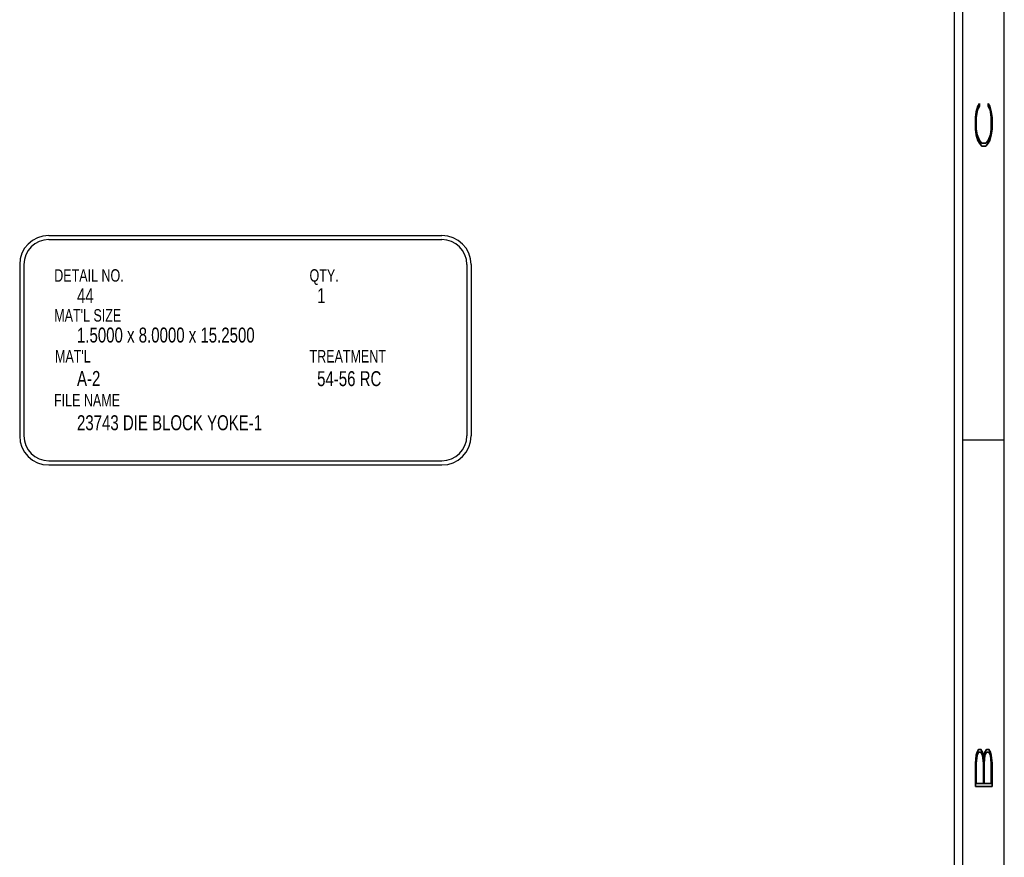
# Model space of a CAD drawing. Header units: inches. Extents: x 1802 to 2468, y -208 to -72.
# Tile 272 of 595: x 2060.57 to 2066.5, y -152.61 to -147.57. Entities that reach past the tile are written whole.
import ezdxf

# ---------------------------------------------------------------- set-up
doc = ezdxf.new("R2010")
doc.units = ezdxf.units.IN
doc.header["$LTSCALE"] = 0.5
doc.header["$MEASUREMENT"] = 0
for name, color, linetype in [('SID-M-D', 42, 'Continuous'), ('SID-M-M', 233, 'Continuous'), ('SID-M-S', 105, 'Continuous')]:
    doc.layers.add(name, color=color, linetype=linetype)
doc.styles.add('R', font='ROMAND.SHX')
doc.styles.add('SLDTEXTSTYLE0', font='TXT', dxfattribs={"width": 0.5957446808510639})

# ---------------------------------------------------------------- blocks, each defined once
blk = doc.blocks.new('*U9')
at = {"layer": 'SID-M-S'}
for p, q in [((0.2499999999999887, 6.661338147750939e-16), (0.2499999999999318, 21.99999999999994)), ((0.3, 6.661338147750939e-16), (0.299999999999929, 21.99999999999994)), ((0.55, 6.661338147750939e-16), (0.549999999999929, 21.99999999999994)), ((0.2999999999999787, 6.999999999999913), (0.5499999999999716, 6.999999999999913))]:
    blk.add_line(p, q, dxfattribs=at)
at = {"layer": 'SID-M-D', "style": 'R', "width": 4}
for s, p in [('C', (0.4762159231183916, 8.715113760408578)), ('B', (0.4762159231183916, 4.846344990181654))]:
    blk.add_text(s, height=0.09999999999, rotation=90, dxfattribs=at).set_placement(p)

msp = doc.modelspace()

# ---------------------------------------------------------------- linework, layer by layer
at = {"layer": 'SID-M-M'}
for p, q in [((2060.747695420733, -148.867671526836), (2063.113679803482, -148.867671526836)), ((2060.747695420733, -148.8926715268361), (2063.113679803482, -148.8926715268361)), ((2060.572695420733, -149.042671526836), (2060.572695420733, -150.07319311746)), ((2060.597695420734, -149.042671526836), (2060.597695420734, -150.07319311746)), ((2063.263679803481, -149.042671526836), (2063.263679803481, -150.07319311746)), ((2063.288679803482, -149.042671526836), (2063.288679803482, -150.07319311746)), ((2060.747695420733, -150.22319311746), (2063.113679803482, -150.22319311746)), ((2060.747695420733, -150.24819311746), (2063.113679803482, -150.24819311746))]:
    msp.add_line(p, q, dxfattribs=at)
for centre, radius, start, end in [((2060.747695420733, -149.042671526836), 0.1750000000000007, 90, 180), ((2063.113679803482, -149.042671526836), 0.1750000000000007, 0, 90), ((2060.747695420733, -149.042671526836), 0.1500000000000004, 90, 180), ((2063.113679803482, -149.042671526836), 0.1500000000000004, 0, 90), ((2060.747695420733, -150.07319311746), 0.1750000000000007, 180, 270), ((2060.747695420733, -150.07319311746), 0.1499999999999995, 180, 270), ((2063.113679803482, -150.07319311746), 0.1499999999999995, 270, 0), ((2063.113679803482, -150.07319311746), 0.1749999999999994, 270, 0)]:
    msp.add_arc(centre, radius, start, end, dxfattribs=at)

# ---------------------------------------------------------------- block references
at = {"layer": 'SID-M-D'}
msp.add_blockref('*U9', (2065.947557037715, -157.09684881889), dxfattribs=at)

# ---------------------------------------------------------------- texts
at = {"layer": 'SID-M-D', "style": 'SLDTEXTSTYLE0'}
for s, height, width, p in [('DETAIL NO.', 0.075, 0.75, (2060.780573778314, -149.1454655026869)), ('QTY.', 0.075, 0.75, (2062.316815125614, -149.1454655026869)), ('44', 0.09, 0.7500000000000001, (2060.91751534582, -149.2747449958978)), ('1', 0.09, 0.7500000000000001, (2062.362544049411, -149.2747449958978)), ("MAT'L SIZE", 0.075, 0.75, (2060.780573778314, -149.3855733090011)), ('1.5000 x 8.0000 x 15.2500', 0.09, 0.7500000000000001, (2060.91751534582, -149.5115498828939)), ("MAT'L", 0.075, 0.75, (2060.785204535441, -149.6317426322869)), ('TREATMENT', 0.075, 0.75, (2062.316815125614, -149.6317426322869)), ('A-2', 0.09, 0.7500000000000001, (2060.91751534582, -149.7727866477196)), ('54-56 RC', 0.09, 0.7500000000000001, (2062.362544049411, -149.7738608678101)), ('FILE NAME', 0.075, 0.75, (2060.779279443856, -149.8958703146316)), ('23743 DIE BLOCK YOKE-1', 0.09, 0.7500000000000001, (2060.91751534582, -150.0388876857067))]:
    msp.add_text(s, height=height, dxfattribs=dict(at, width=width)).set_placement(p)

doc.saveas('drawing.dxf')
